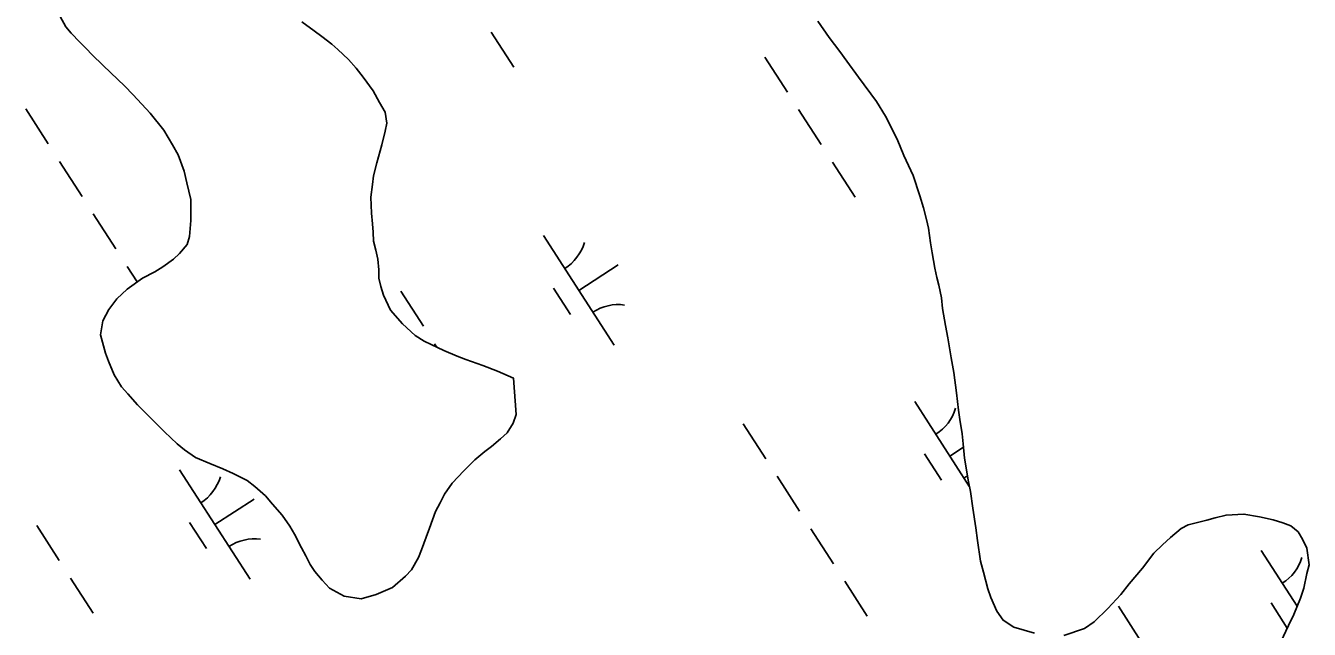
# Model space of a CAD drawing. Extents: x 3937982 to 3958556, y 219448 to 241894.
# Drawn here: x 3954385.7 to 3954878.9, y 228445.1 to 228677.1 of the extents above; entities that cross this region are included whole.
import ezdxf

# ---------------------------------------------------------------- set-up
doc = ezdxf.new("R2010")
doc.units = 0
doc.layers.add('V-TOPO-SHOR', color=7, linetype='Continuous')
doc.layers.add('V-WETL-SWMP', color=7, linetype='Continuous')

msp = doc.modelspace()

# ---------------------------------------------------------------- linework, layer by layer
at = {"layer": 'V-TOPO-SHOR'}
for points in [[(3954397.569, 228683.187), (3954401.095, 228676.594), (3954403.244, 228674.272), (3954406.561, 228670.788), (3954408.904, 228668.271), (3954411.247, 228665.951), (3954415.345, 228661.886), (3954418.469, 228658.986), (3954423.738, 228653.954), (3954427.056, 228650.47), (3954433.501, 228643.503), (3954438.776, 228636.916), (3954442.104, 228631.295), (3954444.259, 228627.418), (3954446.616, 228621.208), (3954447.607, 228616.744), (3954449.191, 228610.337), (3954449.225, 228602.174), (3954448.668, 228596.147), (3954447.712, 228593.034), (3954444.812, 228589.524), (3954442.487, 228587.375), (3954438.418, 228584.443), (3954435.317, 228582.485), (3954430.664, 228580.134), (3954424.658, 228575.833), (3954420.787, 228572.122), (3954417.694, 228568.028), (3954415.382, 228563.741), (3954414.434, 228558.296), (3954416.406, 228551.308), (3954417.588, 228548.203), (3954419.746, 228542.966), (3954422.489, 228538.313), (3954425.026, 228535.604), (3954428.737, 228531.344), (3954431.275, 228528.829), (3954435.764, 228524.379), (3954439.082, 228521.09)], [(3954573.09, 228541.684), (3954567.055, 228544.38), (3954561.409, 228546.493), (3954554.792, 228548.797), (3954551.482, 228550.143), (3954546.419, 228552.258), (3954541.551, 228554.57), (3954538.825, 228555.918), (3954535.317, 228558.042), (3954530.441, 228562.49), (3954525.948, 228567.719), (3954523.201, 228573.537), (3954522.214, 228576.836), (3954521.424, 228580.138), (3954521.409, 228583.247), (3954521.004, 228587.326), (3954520.211, 228590.82), (3954519.419, 228594.316), (3954519.21, 228597.814), (3954519.001, 228600.921), (3954518.595, 228605), (3954518.374, 228611.218), (3954518.935, 228616.08), (3954519.31, 228619.386), (3954520.649, 228624.444), (3954522.562, 228631.254), (3954523.902, 228636.507), (3954524.471, 228639.62), (3954523.869, 228643.892), (3954521.714, 228647.576), (3954519.169, 228652.035), (3954515.454, 228657.265), (3954512.717, 228660.751), (3954509.789, 228664.042), (3954505.691, 228667.913), (3954503.35, 228670.041), (3954499.451, 228672.939), (3954496.526, 228675.065), (3954491.846, 228678.542)], [(3954690.076, 228678.814), (3954694.379, 228672.615), (3954698.483, 228667.192), (3954701.222, 228663.51), (3954705.719, 228657.31), (3954712.559, 228648.012), (3954716.082, 228642.391), (3954720.592, 228633.472), (3954723.143, 228627.262), (3954726.676, 228619.504), (3954729.236, 228611.74), (3954730.616, 228607.083), (3954731.802, 228602.619), (3954732.595, 228599.317), (3954733.396, 228593.685), (3954733.996, 228589.8), (3954734.991, 228583.976), (3954735.786, 228580.285), (3954736.574, 228577.375), (3954737.567, 228572.519), (3954737.975, 228568.44), (3954739.169, 228561.839), (3954739.966, 228557.178), (3954741.36, 228549.409), (3954742.356, 228543.777), (3954743.361, 228536.007), (3954744.168, 228529.403), (3954744.572, 228525.712), (3954745.569, 228520.275), (3954745.972, 228516.39), (3954746.384, 228510.95), (3954747.979, 228501.822), (3954748.772, 228498.134), (3954749.579, 228491.723), (3954750.777, 228484.15), (3954751.381, 228479.294), (3954752.581, 228471.332), (3954753.765, 228467.059), (3954755.348, 228460.653), (3954756.528, 228457.356), (3954758.883, 228452.117), (3954761.23, 228448.629), (3954765.324, 228445.926), (3954773.301, 228443.628)], [(3954439.082, 228521.09), (3954443.962, 228516.447), (3954446.692, 228514.124), (3954450.981, 228511.229), (3954456.43, 228508.921), (3954461.493, 228506.805), (3954465.388, 228505.072), (3954470.842, 228502.373), (3954473.767, 228500.055), (3954477.863, 228496.381), (3954480.599, 228493.282), (3954484.31, 228489.022), (3954487.242, 228484.76), (3954489.006, 228481.658), (3954491.748, 228476.423), (3954493.317, 228473.32), (3954495.08, 228470.025), (3954496.839, 228467.309), (3954499.575, 228464.018), (3954502.504, 228460.922), (3954508.152, 228457.835), (3954514.571, 228456.891), (3954520.393, 228458.472), (3954526.603, 228461.221), (3954531.637, 228465.517), (3954533.957, 228468.055), (3954536.659, 228472.73), (3954537.812, 228475.651), (3954539.538, 228480.517), (3954540.886, 228484.021), (3954543.19, 228490.443), (3954544.924, 228493.755), (3954546.659, 228497.067), (3954549.555, 228501.353), (3954554.005, 228506.039), (3954558.263, 228510.332), (3954562.136, 228513.459), (3954564.653, 228515.413), (3954568.138, 228518.343), (3954570.655, 228520.686), (3954572.972, 228524.387), (3954574.123, 228527.697), (3954573.09, 228541.684)], [(3954842.685, 228488.045), (3954846.955, 228489.034), (3954853.757, 228489.452), (3954859.786, 228488.314), (3954865.039, 228487.171), (3954868.736, 228486.02), (3954871.851, 228484.867), (3954874.581, 228482.546), (3954876.342, 228479.835), (3954877.913, 228476.343), (3954878.91, 228469.933), (3954877.954, 228466.625), (3954876.813, 228460.983), (3954875.469, 228457.092), (3954872.969, 228450.862), (3954870.849, 228446.577), (3954867.961, 228440.345)], [(3954784.577, 228442.707), (3954792.534, 228445.461), (3954796.216, 228448.005), (3954801.44, 228453.08), (3954806.47, 228458.542), (3954809.755, 228462.638), (3954814.783, 228468.683), (3954819.227, 228474.34), (3954822.518, 228477.658), (3954825.615, 228480.392), (3954829.682, 228483.908), (3954832.398, 228485.28), (3954839.58, 228487.06), (3954842.685, 228488.045)]]:
    msp.add_lwpolyline(points, dxfattribs=at)
at = {"layer": 'V-WETL-SWMP'}
for p, q in [((3954564.56, 228674.613), (3954573.22, 228661.159)), ((3954669.719, 228665.055), (3954678.379, 228651.601)), ((3954385.723, 228645.126), (3954394.383, 228631.672)), ((3954682.709, 228644.874), (3954691.369, 228631.42)), ((3954398.713, 228624.945), (3954407.373, 228611.491)), ((3954695.699, 228624.693), (3954704.359, 228611.239)), ((3954411.703, 228604.764), (3954420.363, 228591.311)), ((3954584.718, 228596.422), (3954611.78, 228554.379)), ((3954424.693, 228584.584), (3954428.538, 228578.61)), ((3954598.249, 228575.401), (3954613.384, 228585.143)), ((3954529.852, 228575.025), (3954538.512, 228561.571)), ((3954588.514, 228576.27), (3954595.009, 228566.179)), ((3954542.841, 228554.844), (3954543.663, 228553.567)), ((3954727.284, 228532.732), (3954748.381, 228499.956)), ((3954661.419, 228524.137), (3954670.078, 228510.683)), ((3954740.815, 228511.71), (3954746.071, 228515.094)), ((3954731.08, 228512.58), (3954737.574, 228502.489)), ((3954444.85, 228506.393), (3954471.913, 228464.349)), ((3954674.408, 228503.956), (3954683.068, 228490.503)), ((3954458.382, 228485.371), (3954473.517, 228495.113)), ((3954389.984, 228484.996), (3954398.644, 228471.542)), ((3954448.646, 228486.24), (3954455.141, 228476.15)), ((3954687.398, 228483.776), (3954696.058, 228470.322)), ((3954860.413, 228475.433), (3954874.221, 228453.982)), ((3954402.974, 228464.815), (3954411.634, 228451.361)), ((3954700.388, 228463.595), (3954709.048, 228450.141)), ((3954864.209, 228455.281), (3954870.415, 228445.639)), ((3954873.944, 228454.412), (3954874.55, 228454.802)), ((3954805.547, 228454.036), (3954814.207, 228440.583))]:
    msp.add_line(p, q, dxfattribs=at)
for points in [[(3954397.569, 228683.187), (3954401.096, 228676.595), (3954403.244, 228674.272), (3954406.562, 228670.788), (3954408.905, 228668.272), (3954411.248, 228665.95), (3954415.346, 228661.886), (3954418.468, 228658.985), (3954423.738, 228653.954), (3954427.056, 228650.471), (3954433.5, 228643.502), (3954438.776, 228636.917), (3954442.104, 228631.295), (3954444.258, 228627.418), (3954446.617, 228621.209), (3954447.608, 228616.743), (3954449.191, 228610.337), (3954449.226, 228602.174), (3954448.669, 228596.147), (3954447.711, 228593.034), (3954444.811, 228589.523), (3954442.488, 228587.375), (3954438.419, 228584.442), (3954435.318, 228582.485), (3954430.664, 228580.133), (3954424.658, 228575.832), (3954420.787, 228572.122), (3954417.695, 228568.028), (3954415.382, 228563.742), (3954414.434, 228558.296), (3954416.407, 228551.309), (3954417.587, 228548.204), (3954419.747, 228542.966), (3954422.488, 228538.314), (3954425.026, 228535.604), (3954428.737, 228531.344), (3954431.275, 228528.829), (3954435.764, 228524.378), (3954439.082, 228521.089)], [(3954439.082, 228521.089), (3954443.961, 228516.446), (3954446.691, 228514.125), (3954450.98, 228511.229), (3954456.431, 228508.92), (3954461.493, 228506.804), (3954465.388, 228505.072), (3954470.841, 228502.374), (3954473.766, 228500.055), (3954477.863, 228496.38), (3954480.598, 228493.282), (3954484.309, 228489.023), (3954487.242, 228484.76), (3954489.005, 228481.658), (3954491.748, 228476.423), (3954493.316, 228473.32), (3954495.08, 228470.024), (3954496.84, 228467.31), (3954499.575, 228464.018), (3954502.504, 228460.921), (3954508.153, 228457.836), (3954514.571, 228456.892), (3954520.394, 228458.472), (3954526.602, 228461.22), (3954531.636, 228465.517), (3954533.957, 228468.054), (3954536.658, 228472.73), (3954537.811, 228475.65), (3954539.539, 228480.516), (3954540.885, 228484.02), (3954543.189, 228490.443), (3954544.924, 228493.755), (3954546.659, 228497.066), (3954549.555, 228501.354), (3954554.005, 228506.038), (3954558.262, 228510.332), (3954562.135, 228513.458), (3954564.653, 228515.412), (3954568.139, 228518.343), (3954570.655, 228520.686), (3954572.971, 228524.388), (3954574.123, 228527.697), (3954573.091, 228541.685), (3954567.055, 228544.38), (3954561.409, 228546.493), (3954554.792, 228548.797), (3954551.482, 228550.143), (3954546.42, 228552.259), (3954541.551, 228554.57), (3954538.825, 228555.919), (3954535.317, 228558.041), (3954530.44, 228562.49), (3954525.947, 228567.718), (3954523.201, 228573.537), (3954522.215, 228576.836), (3954521.423, 228580.137), (3954521.41, 228583.246), (3954521.004, 228587.326), (3954520.211, 228590.82), (3954519.419, 228594.315), (3954519.209, 228597.813), (3954519.001, 228600.921), (3954518.595, 228605.001), (3954518.374, 228611.219), (3954518.936, 228616.08), (3954519.31, 228619.385), (3954520.649, 228624.444), (3954522.563, 228631.254), (3954523.901, 228636.507), (3954524.47, 228639.619), (3954523.869, 228643.892), (3954521.715, 228647.576), (3954519.169, 228652.035), (3954515.454, 228657.266), (3954512.718, 228660.752), (3954509.789, 228664.043), (3954505.691, 228667.913), (3954503.349, 228670.04), (3954499.45, 228672.939), (3954496.526, 228675.064), (3954491.846, 228678.542)], [(3954690.077, 228678.815), (3954694.38, 228672.615), (3954698.484, 228667.191), (3954701.221, 228663.51), (3954705.718, 228657.311), (3954712.56, 228648.012), (3954716.082, 228642.391), (3954720.591, 228633.471), (3954723.144, 228627.263), (3954726.676, 228619.504), (3954729.236, 228611.741), (3954730.617, 228607.083), (3954731.802, 228602.618), (3954732.594, 228599.318), (3954733.395, 228593.685), (3954733.995, 228589.801), (3954734.992, 228583.975), (3954735.785, 228580.286), (3954736.575, 228577.374), (3954737.568, 228572.52), (3954737.974, 228568.44), (3954739.169, 228561.838), (3954739.966, 228557.177), (3954741.36, 228549.409), (3954742.356, 228543.777), (3954743.362, 228536.008), (3954744.168, 228529.403), (3954744.572, 228525.713), (3954745.568, 228520.275), (3954745.973, 228516.39), (3954746.385, 228510.95), (3954747.979, 228501.823), (3954748.773, 228498.134), (3954749.578, 228491.724), (3954750.777, 228484.15), (3954751.381, 228479.294), (3954752.581, 228471.331), (3954753.766, 228467.06), (3954755.348, 228460.654), (3954756.528, 228457.355), (3954758.883, 228452.118), (3954761.23, 228448.63), (3954765.323, 228445.927), (3954773.301, 228443.629)], [(3954784.577, 228442.706), (3954792.534, 228445.461), (3954796.215, 228448.004), (3954801.441, 228453.079), (3954806.47, 228458.542), (3954809.756, 228462.638), (3954814.783, 228468.684), (3954819.228, 228474.34), (3954822.518, 228477.658), (3954825.616, 228480.392), (3954829.682, 228483.908), (3954832.397, 228485.28), (3954839.58, 228487.06), (3954842.685, 228488.045), (3954846.956, 228489.035), (3954853.757, 228489.453), (3954859.786, 228488.313), (3954865.038, 228487.17), (3954868.736, 228486.02), (3954871.85, 228484.867), (3954874.581, 228482.547), (3954876.342, 228479.834), (3954877.912, 228476.342), (3954878.911, 228469.933), (3954877.954, 228466.625), (3954876.812, 228460.984), (3954875.469, 228457.092), (3954872.969, 228450.862), (3954870.85, 228446.577), (3954867.962, 228440.345)]]:
    msp.add_lwpolyline(points, dxfattribs=at)
for centre, start, end in [((3954583.498, 228598.755), 301.99668, 343.54034), ((3954613.398, 228552.303), 81.99668, 123.54034), ((3954726.064, 228535.065), 301.99668, 343.54034), ((3954443.631, 228508.725), 301.99668, 343.54034), ((3954755.964, 228488.613), 118.41225, 123.54034), ((3954473.531, 228462.274), 81.99668, 123.54034), ((3954859.194, 228477.766), 301.99668, 343.54034)]:
    msp.add_arc(centre, 17.623, start, end, dxfattribs=at)

doc.saveas('drawing.dxf')
